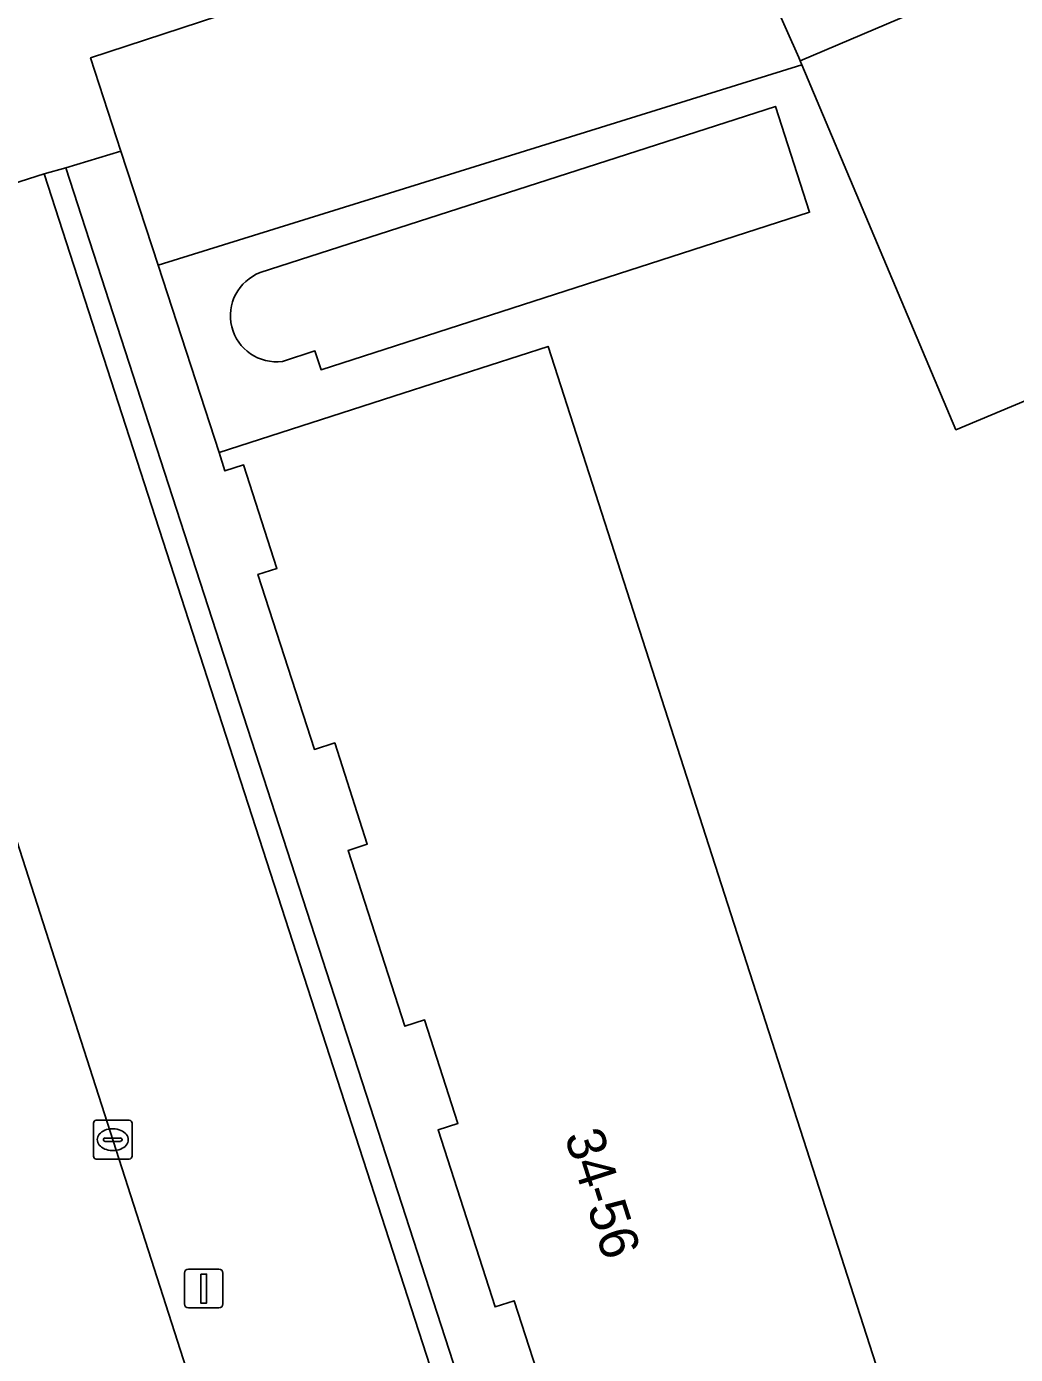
# Model space of a CAD drawing. Extents: x 159262 to 160143, y 383399 to 384319.
# Drawn here: x 159540.75 to 159566.31, y 384001.77 to 384036.08 of the extents above; entities that cross this region are included whole.
import ezdxf

# ---------------------------------------------------------------- set-up
doc = ezdxf.new("R2010")
doc.units = 0
for name, color, linetype in [('IMGEO_Erf', 7, 'Continuous'), ('IMGEO_Groenvoorziening', 7, 'Continuous'), ('IMGEO_Haag', 7, 'Continuous'), ('IMGEO_Kolk', 7, 'Continuous'), ('IMGEO_Lichtmast', 7, 'Continuous'), ('IMGEO_Pand', 7, 'Continuous'), ('IMGEO_Pand_nummerreeks', 7, 'Continuous'), ('IMGEO_Parkeervlak_open', 7, 'Continuous'), ('IMGEO_Rijbaan_lokaal_open', 7, 'Continuous'), ('IMGEO_Voetpad_open', 7, 'Continuous')]:
    doc.layers.add(name, color=color, linetype=linetype)

msp = doc.modelspace()

# ---------------------------------------------------------------- linework, layer by layer
at = {"layer": 'IMGEO_Erf'}
for points in [[(159581.248, 384046.03), (159563.696, 384039.123), (159562.86, 384038.794), (159562.676, 384038.713), (159559.752, 384037.435), (159560.708, 384035.282), (159560.746, 384035.195), (159583.41, 384044.829)], [(159573.448, 384029.3), (159564.772, 384025.666), (159560.788, 384035.095), (159544.145, 384029.918), (159545.723, 384025.075), (159550.482, 384026.61), (159554.23, 384027.819), (159563.196, 384000)], [(159546.789, 384029.725), (159560.106, 384034.02), (159560.988, 384031.286), (159548.359, 384027.213)], [(159548.359, 384027.213), (159548.201, 384027.702), (159547.359, 384027.43)]]:
    msp.add_lwpolyline(points, dxfattribs=at)
msp.add_arc((159547.206, 384028.61), 1.19, 110.5084, 277.3878, dxfattribs=at)
at = {"layer": 'IMGEO_Groenvoorziening'}
for points in [[(159560.788, 384035.095), (159560.746, 384035.195), (159560.708, 384035.282), (159559.752, 384037.435), (159558.388, 384040.507), (159542.4, 384035.271), (159543.184, 384032.866), (159544.145, 384029.918)], [(159557.293, 383982.58), (159557.868, 383982.777), (159552.28, 384000), (159541.758, 384032.43), (159541.203, 384032.274), (159551.653, 384000)]]:
    msp.add_lwpolyline(points, close=True, dxfattribs=at)
at = {"layer": 'IMGEO_Haag'}
msp.add_lwpolyline([(159557.293, 383982.58), (159557.868, 383982.777), (159552.28, 384000), (159541.758, 384032.43), (159541.203, 384032.274), (159551.653, 384000)], close=True, dxfattribs=at)
at = {"layer": 'IMGEO_Kolk'}
for p, q in [((159542.474, 384006.895), (159542.474, 384007.747)), ((159542.549, 384007.821), (159543.401, 384007.821)), ((159542.962, 384007.601), (159542.987, 384007.601)), ((159543.475, 384007.747), (159543.475, 384006.895)), ((159542.733, 384007.315), (159542.733, 384007.327)), ((159543.171, 384007.278), (159542.773, 384007.278)), ((159542.776, 384007.364), (159543.174, 384007.364)), ((159543.217, 384007.327), (159543.217, 384007.315)), ((159542.985, 384007.041), (159542.96, 384007.041)), ((159543.401, 384006.821), (159542.549, 384006.821))]:
    msp.add_line(p, q, dxfattribs=at)
for points in [[(159542.474, 384006.895), (159542.474, 384007.747)], [(159542.549, 384007.821), (159543.401, 384007.821)], [(159543.475, 384007.747), (159543.475, 384006.895)], [(159543.401, 384006.821), (159542.549, 384006.821)]]:
    msp.add_lwpolyline(points, dxfattribs=at)
for centre, radius, start, end in [((159542.551, 384007.745), 0.0765, 91.552, 178.448), ((159542.551, 384007.745), 0.0765, 91.552, 178.448), ((159543.399, 384007.745), 0.0765, 1.552, 88.448), ((159543.399, 384007.745), 0.0765, 1.552, 88.448), ((159542.773, 384007.324), 0.0403, 85.8775, 175.7526), ((159542.77, 384007.314), 0.0366, 178.938, 274.7102), ((159543.174, 384007.321), 0.043, 264.8664, 352.4533), ((159543.178, 384007.326), 0.0386, 1.7309, 96.639), ((159542.551, 384006.897), 0.0765, 181.552, 268.448), ((159542.551, 384006.897), 0.0765, 181.552, 268.448), ((159543.399, 384006.897), 0.0765, 271.552, 358.448), ((159543.399, 384006.897), 0.0765, 271.552, 358.448)]:
    msp.add_arc(centre, radius, start, end, dxfattribs=at)
for centre, major_axis, ratio, start_param, end_param in [((159542.961, 384007.321), (-0.387, 0.002), 0.722429, 4.712389, 7.853982), ((159542.986, 384007.321), (-0.39, 0.002), 0.717154, 1.570796, 4.712389)]:
    msp.add_ellipse(centre, major_axis=major_axis, ratio=ratio, start_param=start_param, end_param=end_param, dxfattribs=at)
at = {"layer": 'IMGEO_Lichtmast'}
for p, q in [((159544.83, 384003.075), (159544.83, 384003.875)), ((159544.83, 384003.875), (159544.83, 384003.075)), ((159544.93, 384003.975), (159545.72, 384003.975)), ((159545.72, 384003.975), (159544.93, 384003.975)), ((159545.82, 384003.875), (159545.82, 384003.075)), ((159545.82, 384003.075), (159545.82, 384003.875)), ((159545.72, 384002.975), (159544.93, 384002.975)), ((159544.93, 384002.975), (159545.72, 384002.975))]:
    msp.add_line(p, q, dxfattribs=at)
msp.add_lwpolyline([(159545.25, 384003.85), (159545.4, 384003.85), (159545.4, 384003.1), (159545.25, 384003.1), (159545.25, 384003.85)], dxfattribs=at)
for centre, start, end in [((159544.93, 384003.875), 90, 180), ((159544.93, 384003.875), 90, 180), ((159545.72, 384003.875), 0, 90), ((159545.72, 384003.875), 360, 90), ((159544.93, 384003.075), 180, 270), ((159544.93, 384003.075), 180, 270), ((159545.72, 384003.075), 270, 0), ((159545.72, 384003.075), 270, 0)]:
    msp.add_arc(centre, 0.1, start, end, dxfattribs=at)
at = {"layer": 'IMGEO_Pand'}
msp.add_lwpolyline([(159603.831, 384039.932), (159603.505, 384041.039), (159600.972, 384050.075), (159590.968, 384047.123), (159590.957, 384047.161), (159585.197, 384045.458), (159583.41, 384044.829), (159560.746, 384035.195), (159560.788, 384035.095), (159564.772, 384025.666), (159573.448, 384029.3), (159576.388, 384030.531), (159586.881, 384034.951)], close=True, dxfattribs=at)
for points in [[(159547.359, 384027.43), (159548.201, 384027.702), (159548.359, 384027.213), (159560.988, 384031.286), (159560.106, 384034.02), (159546.789, 384029.725)], [(159563.196, 384000), (159554.23, 384027.819), (159550.482, 384026.61), (159545.723, 384025.075), (159545.876, 384024.602), (159546.355, 384024.756), (159547.217, 384022.083), (159546.728, 384021.926), (159548.186, 384017.404), (159548.712, 384017.574), (159549.556, 384014.956), (159549.06, 384014.796), (159550.526, 384010.25), (159551.035, 384010.414), (159551.898, 384007.737), (159551.384, 384007.571), (159552.858, 384002.999), (159553.354, 384003.159), (159554.221, 384000.469)]]:
    msp.add_lwpolyline(points, dxfattribs=at)
msp.add_arc((159547.206, 384028.61), 1.19, 110.5084, 277.3878, dxfattribs=at)
at = {"layer": 'IMGEO_Parkeervlak_open'}
for points in [[(159553.691, 383981.24), (159557.331, 383982.442), (159557.293, 383982.58), (159551.653, 384000), (159541.203, 384032.274), (159539.522, 384031.746), (159536.534, 384030.702)], [(159535.378, 384031.143), (159537.397, 384024.76), (159538.826, 384020.222), (159545.327, 384000), (159551.034, 383983.006), (159552.301, 383979.089)]]:
    msp.add_lwpolyline(points, dxfattribs=at)
at = {"layer": 'IMGEO_Rijbaan_lokaal_open'}
msp.add_lwpolyline([(159538.826, 384020.222), (159537.397, 384024.76), (159535.378, 384031.143), (159530.194, 384029.477), (159530.636, 384028.113), (159530.746, 384027.757), (159536.021, 384011.589), (159536.313, 384010.737), (159538.131, 384005.117), (159539.423, 384001.101), (159539.781, 384000), (159540.726, 383997.093), (159540.815, 383996.831), (159548.325, 383973.563), (159549.095, 383971.183), (159554.304, 383972.881), (159554.229, 383973.183), (159554.14, 383973.413), (159553.76, 383974.614), (159552.301, 383979.089), (159551.034, 383983.006), (159545.327, 384000)], close=True, dxfattribs=at)
at = {"layer": 'IMGEO_Voetpad_open'}
for points in [[(159536.534, 384030.702), (159539.522, 384031.746), (159541.203, 384032.274), (159541.758, 384032.43), (159543.184, 384032.866), (159542.4, 384035.271), (159558.388, 384040.507), (159561.491, 384041.523), (159562.539, 384041.866), (159580.535, 384047.759), (159582.095, 384048.261), (159582.712, 384048.459), (159587.447, 384050.009), (159589.831, 384050.789)], [(159554.221, 384000.469), (159553.354, 384003.159), (159552.858, 384002.999), (159551.384, 384007.571), (159551.898, 384007.737), (159551.035, 384010.414), (159550.526, 384010.25), (159549.06, 384014.796), (159549.556, 384014.956), (159548.712, 384017.574), (159548.186, 384017.404), (159546.728, 384021.926), (159547.217, 384022.083), (159546.355, 384024.756), (159545.876, 384024.602), (159545.723, 384025.075), (159544.145, 384029.918), (159543.184, 384032.866), (159541.758, 384032.43), (159552.28, 384000)]]:
    msp.add_lwpolyline(points, dxfattribs=at)

# ---------------------------------------------------------------- texts
at = {"layer": 'IMGEO_Pand_nummerreeks'}
msp.add_text('34-56', height=1, rotation=287.7271, dxfattribs=at).set_placement((159554.645, 384007.419))

doc.saveas('drawing.dxf')
